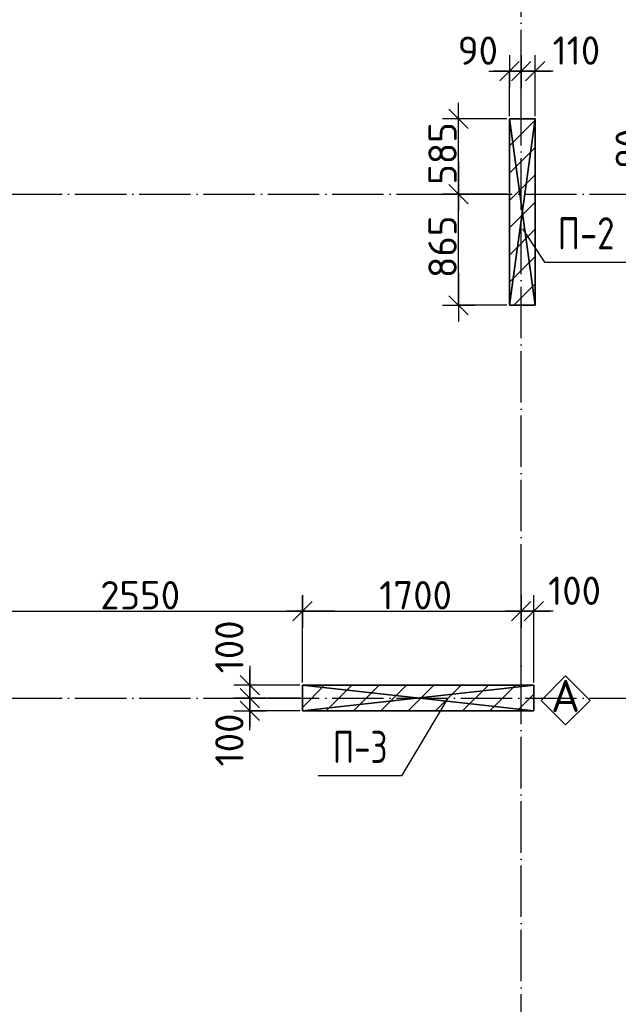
# Model space of a CAD drawing. Header units: millimetres. Extents: x 40580 to 559114, y -343730 to 81020.
# Tile 347 of 656: x 343785 to 348439, y -53577 to -45918. Entities that reach past the tile are written whole.
import ezdxf
from ezdxf.enums import TextEntityAlignment as Align

# ---------------------------------------------------------------- set-up
doc = ezdxf.new("R2010")
doc.units = ezdxf.units.MM
doc.linetypes.add('______11', pattern=[500, 400, -50, 0, -50])
doc.linetypes.add('______5', pattern=[1100, 800, -100, 100, -100])
for name, color, linetype in [('_________1_', 7, 'Continuous'), ('_________2_', 7, 'Continuous'), ('__________________01', 4, 'Continuous'), ('___________________', 253, '______5'), ('______________________', 7, 'Continuous')]:
    doc.layers.add(name, color=color, linetype=linetype)
doc.layers.add('Standard', color=7, linetype='Continuous', lineweight=25)
doc.styles.add('GOST_ALLPLAN_TYPE_A', font='GOST AllPlan type A')
doc.styles.add('ISOCPEUR', font='isocpeur.ttf')

# ---------------------------------------------------------------- blocks, each defined once
blk = doc.blocks.new('ALL_ML_STRICH')
at = {"color": 0, "linetype": 'ByBlock', "lineweight": -2}
for p, q in [((0, -0.5), (0, 0.5)), ((-1, 0), (0.5, 0)), ((-0.3, -0.3), (0.3, 0.3))]:
    blk.add_line(p, q, dxfattribs=at)

msp = doc.modelspace()

# ---------------------------------------------------------------- linework, layer by layer
at = {"layer": '_________1_', "color": 253, "linetype": '______11'}
for p, q in [((345983.2, -51268.1), (346156.1, -51095.1)), ((346380.4, -51295.1), (346580.4, -51095.1)), ((346804.7, -51295.1), (347004.7, -51095.1)), ((347228.9, -51295.1), (347428.9, -51095.1)), ((347653.2, -51295.1), (347783.2, -51165.1))]:
    msp.add_line(p, q, dxfattribs=at)
at = {"layer": '_________1_', "color": 253, "linetype": '______5'}
for p, q in [((346168.3, -51295.1), (346368.3, -51095.1)), ((346592.5, -51295.1), (346792.5, -51095.1)), ((347016.8, -51295.1), (347216.8, -51095.1)), ((347441.1, -51295.1), (347641.1, -51095.1))]:
    msp.add_line(p, q, dxfattribs=at)
at = {"layer": '_________2_', "color": 253, "linetype": '______5'}
for p, q in [((347593.2, -46900.4), (347793.2, -46700.4)), ((347593.2, -47324.6), (347793.2, -47124.6)), ((347593.2, -47748.9), (347793.2, -47548.9)), ((347626.2, -48140.1), (347793.2, -47973.1))]:
    msp.add_line(p, q, dxfattribs=at)
at = {"layer": '_________2_', "color": 253, "linetype": '______11'}
for p, q in [((347593.2, -47112.5), (347793.2, -46912.5)), ((347593.2, -47536.8), (347793.2, -47336.8)), ((347593.2, -47961), (347793.2, -47761))]:
    msp.add_line(p, q, dxfattribs=at)
at = {"layer": '__________________01', "color": 7, "linetype": 'Continuous'}
for p, q in [((347693.2, -47545.1), (347865.8, -47804.6)), ((347865.8, -47804.6), (348515.8, -47804.6)), ((347114.5, -51195.1), (346754.7, -51799.2)), ((346754.7, -51799.2), (346104.7, -51799.2))]:
    msp.add_line(p, q, dxfattribs=at)
at = {"layer": '___________________', "color": 253, "linetype": '______11'}
for p, q in [((347683.2, -89405.1), (347683.2, -39325.1)), ((338213.2, -47275.1), (359553.2, -47275.1)), ((338213.2, -51195.1), (359553.2, -51195.1))]:
    msp.add_line(p, q, dxfattribs=at)
at = {"layer": '______________________', "color": 253, "linetype": 'Continuous'}
for p, q in [((347593.2, -46670.1), (347593.2, -46318.5)), ((347683.2, -46670.1), (347683.2, -46318.5)), ((347683.2, -46670.1), (347683.2, -46318.5)), ((347793.2, -46670.1), (347793.2, -46318.5)), ((347573.2, -46690.1), (347197.8, -46690.1)), ((347573.2, -47275.1), (347197.8, -47275.1)), ((347573.2, -47275.1), (347197.8, -47275.1)), ((347573.2, -48140.1), (347197.8, -48140.1)), ((345983.2, -51075.1), (345983.2, -50520.2)), ((345983.2, -51075.1), (345983.2, -50520.2)), ((347683.2, -51075.1), (347683.2, -50520.2)), ((347683.2, -51075.1), (347683.2, -50520.2)), ((347783.2, -51075.1), (347783.2, -50520.2)), ((345963.2, -51095.1), (345575.2, -51095.1)), ((345963.2, -51195.1), (345575.2, -51195.1)), ((345963.2, -51195.1), (345575.2, -51195.1)), ((345963.2, -51295.1), (345575.2, -51295.1))]:
    msp.add_line(p, q, dxfattribs=at)
at = {"layer": '______________________', "color": 7, "linetype": 'Continuous'}
for p, q in [((347593.2, -46318.5), (347683.2, -46318.5)), ((347683.2, -46318.5), (347793.2, -46318.5)), ((347197.8, -47275.1), (347197.8, -46690.1)), ((347197.8, -48140.1), (347197.8, -47275.1)), ((343433.2, -50520.2), (345983.2, -50520.2)), ((345983.2, -50520.2), (347683.2, -50520.2)), ((347683.2, -50520.2), (347783.2, -50520.2)), ((345575.2, -51195.1), (345575.2, -51095.1)), ((345575.2, -51295.1), (345575.2, -51195.1))]:
    msp.add_line(p, q, dxfattribs=at)
at = {"layer": 'Standard', "color": 7, "linetype": 'Continuous'}
msp.add_lwpolyline([(348028.8, -51022.6), (348219.3, -51213.2), (348028.8, -51403.8), (347838.2, -51213.2), (348028.8, -51022.6)], close=True, dxfattribs=at)

# ---------------------------------------------------------------- block references
at = {"layer": '______________________', "color": 7, "linetype": 'Continuous', "xscale": 250, "yscale": 250, "zscale": 250}
for p in [(347683.2, -46318.5), (347793.2, -46318.5), (345983.2, -50520.2), (347683.2, -50520.2), (347783.2, -50520.2)]:
    msp.add_blockref('ALL_ML_STRICH', p, dxfattribs=at)
for p, rotation in [((347593.2, -46318.5), 180), ((347683.2, -46318.5), 180), ((347197.8, -46690.1), 90), ((347197.8, -47275.1), 270), ((347197.8, -47275.1), 90), ((347197.8, -48140.1), 270), ((345983.2, -50520.2), 180), ((347683.2, -50520.2), 180), ((345575.2, -51195.1), 270), ((345575.2, -51095.1), 90), ((345575.2, -51295.1), 270), ((345575.2, -51195.1), 90)]:
    msp.add_blockref('ALL_ML_STRICH', p, dxfattribs=dict(at, rotation=rotation))

# ---------------------------------------------------------------- texts
at = {"layer": '__________________01', "color": 7, "linetype": 'Continuous', "style": 'GOST_ALLPLAN_TYPE_A'}
for s, width, p, p2 in [('П-2', 0.761404, (347967.6, -47705.3), (348409.3, -47705.3)), ('П-3', 0.741898, (346219.6, -51699.9), (346644.6, -51699.9))]:
    msp.add_text(s, height=250, dxfattribs=dict(at, width=width)).set_placement(p, p2, align=Align.FIT)
at = {"layer": '______________________', "color": 7, "style": 'ISOCPEUR'}
for s, p in [('90', (347190.9, -46269.5)), ('110', (347927.4, -46268.3)), ('2550', (344411.2, -50505.2)), ('1700', (346580.2, -50505.2)), ('100', (347893, -50470.3))]:
    msp.add_text(s, height=220, dxfattribs=at).set_placement(p)
for s, p in [('585', (347182.8, -47202.6)), ('90', (348638, -47077.7)), ('865', (347182.8, -47927.6)), ('100', (345525.1, -51002.8)), ('100', (345525.4, -51726.9))]:
    msp.add_text(s, height=220, rotation=90, dxfattribs=at).set_placement(p)
at = {"layer": 'Standard', "color": 7, "linetype": 'Continuous', "style": 'ISOCPEUR'}
msp.add_text('А', height=250, dxfattribs=at).set_placement((347916.3, -51303.6), (348141.3, -51303.6), align=Align.FIT)

# ---------------------------------------------------------------- meshes
at = {"layer": '_________1_'}
mesh = msp.add_polyface(dxfattribs=at)
corners = [(345983.2, -51095.1, -3800), (345983.2, -51295.1, -3800), (345983.2, -51295.1, -350), (345983.2, -51095.1, -350)]
mesh.append_faces([[corners[k] for k in face] for face in [(1, 2, 0)]], dxfattribs={"vtx1": -1})
mesh.append_faces([[corners[k] for k in face] for face in [(2, 3, 0)]], dxfattribs={"vtx2": -1})
mesh = msp.add_polyface(dxfattribs=at)
corners = [(347783.2, -51095.1, -3800), (345983.2, -51095.1, -3800), (345983.2, -51095.1, -350), (347783.2, -51095.1, -350)]
mesh.append_faces([[corners[k] for k in face] for face in [(1, 2, 0)]], dxfattribs={"vtx1": -1})
mesh.append_faces([[corners[k] for k in face] for face in [(2, 3, 0)]], dxfattribs={"vtx2": -1})
mesh = msp.add_polyface(dxfattribs=at)
corners = [(347783.2, -51295.1, -350), (347783.2, -51095.1, -350), (345983.2, -51095.1, -350), (345983.2, -51295.1, -350)]
mesh.append_faces([[corners[k] for k in face] for face in [(1, 2, 0)]], dxfattribs={"vtx1": -1})
mesh.append_faces([[corners[k] for k in face] for face in [(2, 3, 0)]], dxfattribs={"vtx2": -1})
mesh = msp.add_polyface(dxfattribs=at)
corners = [(347783.2, -51095.1, -3800), (347783.2, -51295.1, -3800), (345983.2, -51295.1, -3800), (345983.2, -51095.1, -3800)]
mesh.append_faces([[corners[k] for k in face] for face in [(1, 2, 0)]], dxfattribs={"vtx1": -1})
mesh.append_faces([[corners[k] for k in face] for face in [(2, 3, 0)]], dxfattribs={"vtx2": -1})
mesh = msp.add_polyface(dxfattribs=at)
corners = [(347783.2, -51295.1, -3800), (347783.2, -51095.1, -3800), (347783.2, -51095.1, -350), (347783.2, -51295.1, -350)]
mesh.append_faces([[corners[k] for k in face] for face in [(1, 2, 0)]], dxfattribs={"vtx1": -1})
mesh.append_faces([[corners[k] for k in face] for face in [(2, 3, 0)]], dxfattribs={"vtx2": -1})
mesh = msp.add_polyface(dxfattribs=at)
corners = [(345983.2, -51295.1, -3800), (347783.2, -51295.1, -3800), (347783.2, -51295.1, -350), (345983.2, -51295.1, -350)]
mesh.append_faces([[corners[k] for k in face] for face in [(1, 2, 0)]], dxfattribs={"vtx1": -1})
mesh.append_faces([[corners[k] for k in face] for face in [(2, 3, 0)]], dxfattribs={"vtx2": -1})
at = {"layer": '_________2_'}
mesh = msp.add_polyface(dxfattribs=at)
corners = [(347593.2, -46690.1, -3800), (347593.2, -48140.1, -3800), (347593.2, -48140.1, -350), (347593.2, -46690.1, -350)]
mesh.append_faces([[corners[k] for k in face] for face in [(1, 2, 0)]], dxfattribs={"vtx1": -1})
mesh.append_faces([[corners[k] for k in face] for face in [(2, 3, 0)]], dxfattribs={"vtx2": -1})
mesh = msp.add_polyface(dxfattribs=at)
corners = [(347793.2, -46690.1, -3800), (347593.2, -46690.1, -3800), (347593.2, -46690.1, -350), (347793.2, -46690.1, -350)]
mesh.append_faces([[corners[k] for k in face] for face in [(1, 2, 0)]], dxfattribs={"vtx1": -1})
mesh.append_faces([[corners[k] for k in face] for face in [(2, 3, 0)]], dxfattribs={"vtx2": -1})
mesh = msp.add_polyface(dxfattribs=at)
corners = [(347793.2, -46690.1, -350), (347593.2, -46690.1, -350), (347593.2, -48140.1, -350), (347793.2, -48140.1, -350)]
mesh.append_faces([[corners[k] for k in face] for face in [(1, 2, 0)]], dxfattribs={"vtx1": -1})
mesh.append_faces([[corners[k] for k in face] for face in [(2, 3, 0)]], dxfattribs={"vtx2": -1})
mesh = msp.add_polyface(dxfattribs=at)
corners = [(347593.2, -46690.1, -3800), (347793.2, -46690.1, -3800), (347793.2, -48140.1, -3800), (347593.2, -48140.1, -3800)]
mesh.append_faces([[corners[k] for k in face] for face in [(1, 2, 0)]], dxfattribs={"vtx1": -1})
mesh.append_faces([[corners[k] for k in face] for face in [(2, 3, 0)]], dxfattribs={"vtx2": -1})
mesh = msp.add_polyface(dxfattribs=at)
corners = [(347793.2, -48140.1, -3800), (347793.2, -46690.1, -3800), (347793.2, -46690.1, -350), (347793.2, -48140.1, -350)]
mesh.append_faces([[corners[k] for k in face] for face in [(1, 2, 0)]], dxfattribs={"vtx1": -1})
mesh.append_faces([[corners[k] for k in face] for face in [(2, 3, 0)]], dxfattribs={"vtx2": -1})
mesh = msp.add_polyface(dxfattribs=at)
corners = [(347593.2, -48140.1, -3800), (347793.2, -48140.1, -3800), (347793.2, -48140.1, -350), (347593.2, -48140.1, -350)]
mesh.append_faces([[corners[k] for k in face] for face in [(1, 2, 0)]], dxfattribs={"vtx1": -1})
mesh.append_faces([[corners[k] for k in face] for face in [(2, 3, 0)]], dxfattribs={"vtx2": -1})

doc.saveas('drawing.dxf')
